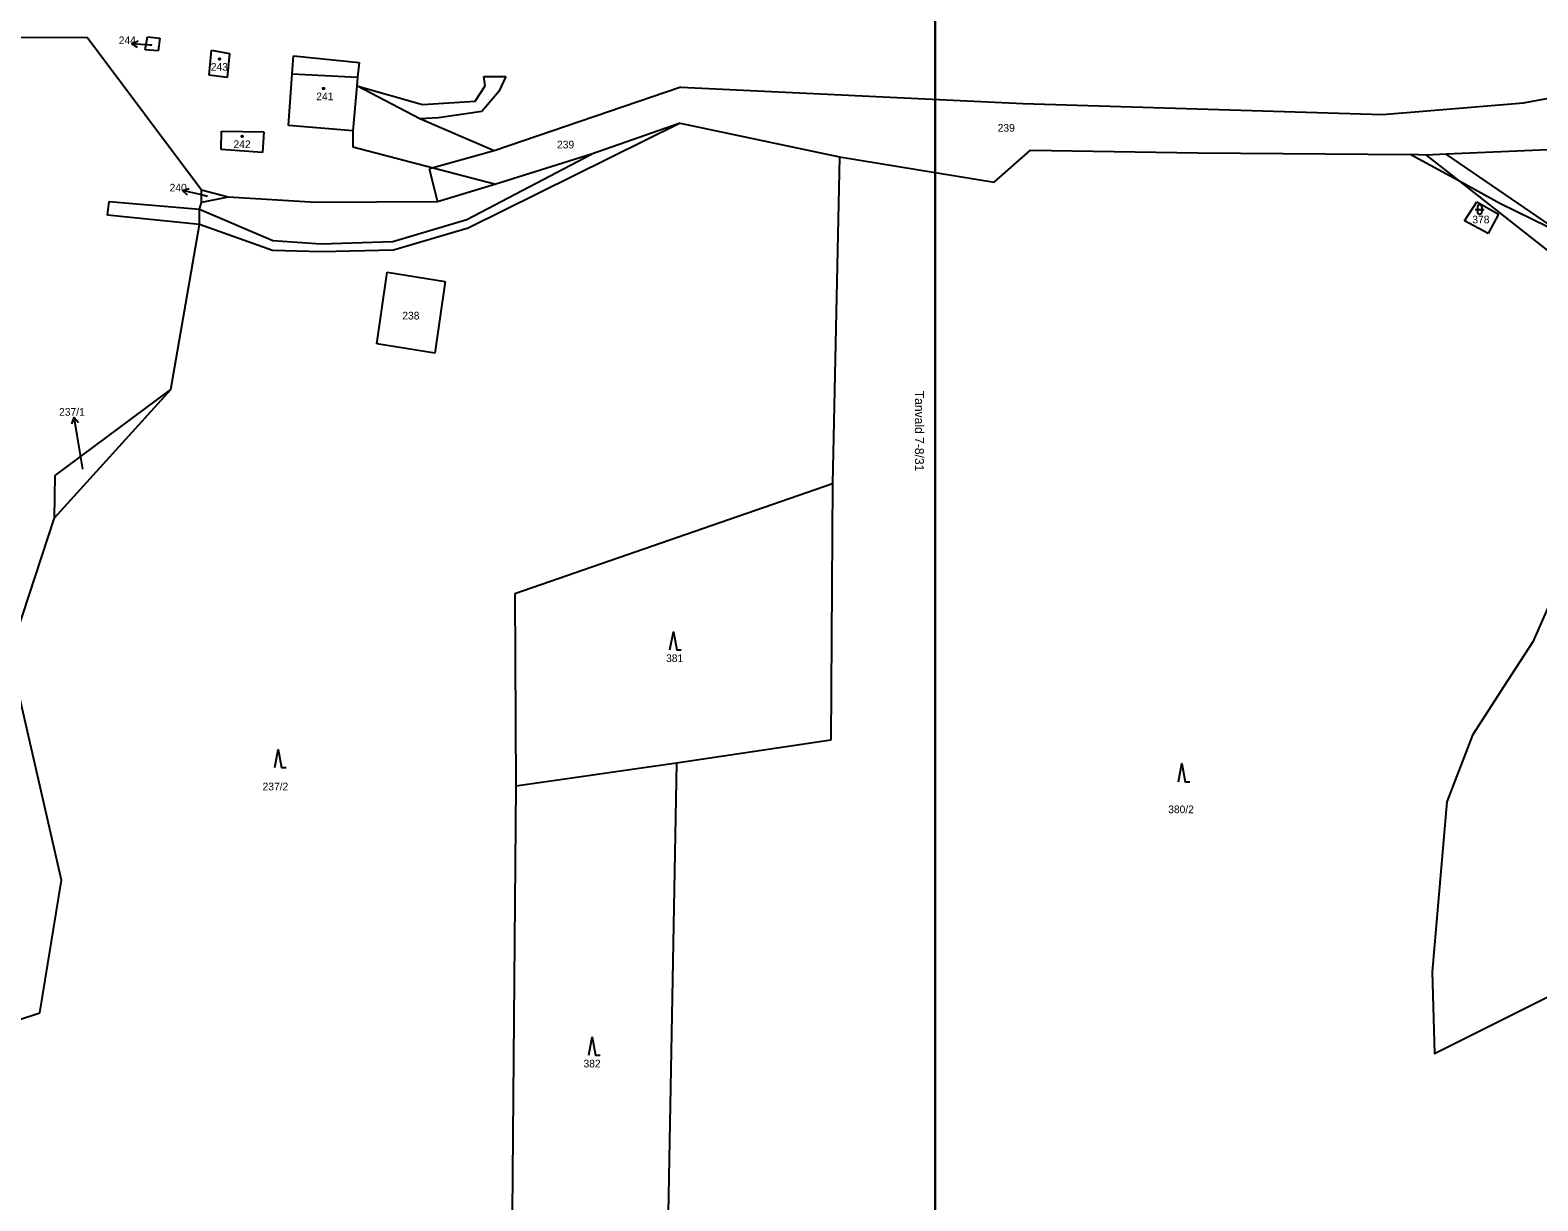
# Model space of a CAD drawing. Extents: x -670359 to -660124, y -978807 to -970072.
# Drawn here: x -669575.5 to -669241.5, y -977399.4 to -977140.1 of the extents above; entities that cross this region are included whole.
import ezdxf

# ---------------------------------------------------------------- set-up
doc = ezdxf.new("R2010")
doc.units = 0
for name, color, linetype in [('Hranice parcel', 7, 'Continuous'), ('ML1000', 7, 'Continuous'), ('Parcelní čísla', 7, 'Continuous'), ('Vnitřní kresba', 7, 'Continuous'), ('Značky budov', 7, 'Continuous'), ('Značky kultur', 7, 'Continuous')]:
    doc.layers.add(name, color=color, linetype=linetype)

msp = doc.modelspace()

# ---------------------------------------------------------------- linework, layer by layer
at = {"layer": 'Hranice parcel'}
for points in [[(-669562.89, -977141.76), (-669619.92, -977141.93)], [(-669537.52, -977175.57), (-669562.89, -977141.76)], [(-669550, -977144.48), (-669549.46, -977141.6)], [(-669549.46, -977141.6), (-669546.74, -977141.9)], [(-669547.12, -977144.7), (-669550, -977144.48)], [(-669546.74, -977141.9), (-669547.12, -977144.7)], [(-669535.82, -977150.15), (-669535.29, -977144.55)], [(-669535.29, -977144.55), (-669531.29, -977145.33)], [(-669531.29, -977145.33), (-669531.82, -977150.6)], [(-669517.43, -977149.8), (-669517.13, -977145.8)], [(-669517.13, -977145.8), (-669502.57, -977147.31)], [(-669502.57, -977147.31), (-669502.95, -977150.59)], [(-669531.82, -977150.6), (-669535.82, -977150.15)], [(-669518.24, -977161.23), (-669517.43, -977149.8)], [(-669502.95, -977150.59), (-669503.1, -977152.51)], [(-669503.1, -977152.51), (-669504, -977162.42)], [(-669431.36, -977152.8), (-669472.71, -977166.87)], [(-669431.36, -977152.8), (-669355.53, -977156.42)], [(-669244.61, -977156.24), (-669234.31, -977154.34)], [(-669355.53, -977156.42), (-669275.87, -977158.83)], [(-669275.87, -977158.83), (-669244.61, -977156.24)], [(-669504, -977162.42), (-669518.24, -977161.23)], [(-669431.51, -977160.76), (-669451.1, -977167.6)], [(-669431.51, -977160.76), (-669396.17, -977168.17)], [(-669533.17, -977166.59), (-669533.11, -977162.52)], [(-669533.11, -977162.52), (-669523.75, -977162.7)], [(-669523.75, -977162.7), (-669524.05, -977167.26)], [(-669524.05, -977167.26), (-669533.17, -977166.59)], [(-669472.71, -977166.87), (-669486.23, -977170.63)], [(-669451.1, -977167.6), (-669472.3, -977174.25)], [(-669396.17, -977168.17), (-669397.7, -977240.66)], [(-669396.17, -977168.17), (-669361.91, -977173.8)], [(-669361.91, -977173.8), (-669353.87, -977166.72)], [(-669353.87, -977166.72), (-669316.77, -977167.3)], [(-669316.77, -977167.3), (-669269.58, -977167.66)], [(-669269.58, -977167.66), (-669259.1, -977173.39)], [(-669486.23, -977170.63), (-669487.08, -977170.87)], [(-669487.08, -977170.87), (-669485.26, -977178.19)], [(-669472.3, -977174.25), (-669485.26, -977178.19)], [(-669259.1, -977173.39), (-669249.76, -977178.51)], [(-669537.98, -977179.81), (-669537.5, -977178.29)], [(-669531.59, -977177.13), (-669537.52, -977175.57)], [(-669537.5, -977178.29), (-669537.52, -977175.57)], [(-669531.59, -977177.13), (-669537.5, -977178.29)], [(-669512.22, -977178.33), (-669531.59, -977177.13)], [(-669485.26, -977178.19), (-669512.22, -977178.33)], [(-669257.69, -977182.38), (-669255.02, -977178.14)], [(-669255.02, -977178.14), (-669250.16, -977180.91)], [(-669537.96, -977183.16), (-669537.98, -977179.81)], [(-669250.16, -977180.91), (-669252.51, -977185.21)], [(-669249.76, -977178.51), (-669235.83, -977185.35)], [(-669544.29, -977219.72), (-669537.96, -977183.16)], [(-669252.51, -977185.21), (-669257.69, -977182.38)], [(-669498.71, -977209.62), (-669496.38, -977193.76)], [(-669496.38, -977193.76), (-669483.51, -977195.84)], [(-669229.74, -977193.65), (-669233.63, -977255.3), (-669242.61, -977275.64), (-669249.01, -977285.54), (-669255.96, -977296.28), (-669261.61, -977311.07), (-669264.91, -977348.74), (-669264.35, -977366.82), (-669233.76, -977351.5), (-669205.54, -977355.99)], [(-669483.51, -977195.84), (-669485.84, -977211.7)], [(-669485.84, -977211.7), (-669498.71, -977209.62)], [(-669570.08, -977248.16), (-669544.29, -977219.72)], [(-669569.97, -977238.81), (-669544.29, -977219.72)], [(-669570.08, -977248.16), (-669569.97, -977238.81)], [(-669397.7, -977240.66), (-669468.1, -977264.98)], [(-669397.7, -977240.66), (-669398.11, -977297.4)], [(-669579.99, -977278.35), (-669570.08, -977248.16)], [(-669468.1, -977264.98), (-669467.87, -977307.57)], [(-669568.52, -977328.39), (-669579.99, -977278.35)], [(-669398.11, -977297.4), (-669432.31, -977302.48)], [(-669432.31, -977302.48), (-669467.87, -977307.57)], [(-669432.31, -977302.48), (-669434.41, -977418.21)], [(-669467.87, -977307.57), (-669469.02, -977436.56)], [(-669573.32, -977357.82), (-669568.52, -977328.39)], [(-669592.8, -977364.17), (-669573.32, -977357.82)]]:
    msp.add_lwpolyline(points, dxfattribs=at)
at = {"layer": 'ML1000'}
for points in [[(-669375, -977000), (-669375, -977500), (-670000, -977500), (-670000, -977000)], [(-668750, -977000), (-668750, -977500), (-669375, -977500), (-669375, -977000)]]:
    msp.add_lwpolyline(points, close=True, dxfattribs=at)
at = {"layer": 'Parcelní čísla'}
for p, q in [((-669551.7, -977144.01), (-669552.94, -977143.17)), ((-669548.5, -977143.48), (-669548.95, -977143.45)), ((-669540.62, -977176.68), (-669541.71, -977175.65)), ((-669536.18, -977176.97), (-669537.82, -977176.58)), ((-669566.27, -977227.33), (-669565.75, -977225.92)), ((-669563.84, -977237.41), (-669565.09, -977229.87))]:
    msp.add_line(p, q, dxfattribs=at)
for points in [[(-669548.95, -977143.45), (-669552.94, -977143.17), (-669551.59, -977142.51)], [(-669537.82, -977176.58), (-669541.71, -977175.65), (-669540.27, -977175.22)], [(-669565.09, -977229.87), (-669565.75, -977225.92), (-669564.79, -977227.08)]]:
    msp.add_lwpolyline(points, dxfattribs=at)
at = {"layer": 'Vnitřní kresba'}
for points in [[(-669517.43, -977149.8), (-669502.95, -977150.59)], [(-669474.96, -977150.42), (-669470.08, -977150.39)], [(-669474.71, -977152.5), (-669474.96, -977150.42)], [(-669470.08, -977150.39), (-669471.66, -977153.76)], [(-669489.14, -977159.78), (-669503.1, -977152.51)], [(-669503.1, -977152.51), (-669488.6, -977156.58)], [(-669476.93, -977155.87), (-669474.71, -977152.5)], [(-669471.66, -977153.76), (-669475.4, -977158.18)], [(-669488.6, -977156.58), (-669476.93, -977155.87)], [(-669475.4, -977158.18), (-669484.99, -977159.59)], [(-669484.99, -977159.59), (-669489.14, -977159.78)], [(-669472.71, -977166.87), (-669489.14, -977159.78)], [(-669431.51, -977160.76), (-669478.42, -977183.99)], [(-669504, -977162.42), (-669503.98, -977166.02)], [(-669503.98, -977166.02), (-669486.23, -977170.63)], [(-669478.74, -977182.1), (-669451.1, -977167.6)], [(-669266.2, -977167.8), (-669269.58, -977167.66)], [(-669261.75, -977167.6), (-669266.2, -977167.8)], [(-669266.2, -977167.8), (-669259.1, -977173.39)], [(-669232.23, -977166.36), (-669261.75, -977167.6)], [(-669235.83, -977185.35), (-669261.75, -977167.6)], [(-669486.23, -977170.63), (-669472.3, -977174.25)], [(-669259.1, -977173.39), (-669238.31, -977189.79)], [(-669558.36, -977181.13), (-669557.98, -977178.09)], [(-669557.98, -977178.09), (-669537.98, -977179.81)], [(-669537.96, -977183.16), (-669558.36, -977181.13)], [(-669537.98, -977179.81), (-669521.74, -977186.74)], [(-669521.77, -977188.94), (-669537.96, -977183.16)], [(-669495.11, -977186.95), (-669478.74, -977182.1)], [(-669478.42, -977183.99), (-669495.01, -977188.89)], [(-669521.74, -977186.74), (-669511.01, -977187.45)], [(-669511.01, -977187.45), (-669495.11, -977186.95)], [(-669510.98, -977189.28), (-669521.77, -977188.94)], [(-669495.01, -977188.89), (-669510.98, -977189.28)]]:
    msp.add_lwpolyline(points, dxfattribs=at)
at = {"layer": 'Značky budov'}
for centre in [(-669533.54, -977146.54), (-669510.49, -977153.08), (-669528.51, -977163.67)]:
    msp.add_circle(centre, 0.175, dxfattribs=at)
at = {"layer": 'Značky kultur'}
for p, q in [((-669255.36, -977179.87), (-669253.36, -977179.87)), ((-669254.86, -977179.37), (-669254.86, -977180.37)), ((-669253.86, -977179.37), (-669253.86, -977180.37))]:
    msp.add_line(p, q, dxfattribs=at)
for points in [[(-669433.74, -977277.41), (-669432.99, -977273.41), (-669432.24, -977277.41), (-669431.24, -977277.41)], [(-669521.3, -977303.45), (-669520.55, -977299.45), (-669519.8, -977303.45), (-669518.8, -977303.45)], [(-669321.08, -977306.61), (-669320.33, -977302.61), (-669319.58, -977306.61), (-669318.58, -977306.61)], [(-669451.72, -977367.19), (-669450.97, -977363.19), (-669450.22, -977367.19), (-669449.22, -977367.19)]]:
    msp.add_lwpolyline(points, dxfattribs=at)
for centre in [(-669533.54, -977146.54), (-669510.49, -977153.08), (-669528.51, -977163.67)]:
    msp.add_circle(centre, 0.175, dxfattribs=at)
for centre, start, end in [((-669254.36, -977179.37), 0, 180), ((-669254.36, -977180.37), 180, 0)]:
    msp.add_arc(centre, 0.5, start, end, dxfattribs=at)

# ---------------------------------------------------------------- texts
at = {"layer": 'ML1000'}
msp.add_text('Tanvald 7-8/31', height=2, rotation=270, dxfattribs=at).set_placement((-669379.47, -977220.03))
at = {"layer": 'Parcelní čísla'}
for s, height, p in [('244', 1.7, (-669555.87, -977143.24)), ('244', 0.1, (-669548.5, -977143.48)), ('243', 1.7, (-669535.47, -977149.14)), ('241', 1.7, (-669512.1, -977155.68)), ('239', 1.7, (-669361.14, -977162.64)), ('242', 1.7, (-669530.44, -977166.27)), ('239', 1.7, (-669458.76, -977166.34)), ('240', 1.7, (-669544.6, -977175.88)), ('240', 0.1, (-669536.18, -977176.97)), ('378', 1.7, (-669255.98, -977182.94)), ('238', 1.7, (-669493.04, -977204.23)), ('237/1', 1.7, (-669569.08, -977225.55)), ('237/1', 0.1, (-669564.02, -977237.41)), ('381', 1.7, (-669434.6, -977280.11)), ('237/2', 1.7, (-669524, -977308.53)), ('380/2', 1.7, (-669323.36, -977313.58)), ('382', 1.7, (-669452.9, -977369.89))]:
    msp.add_text(s, height=height, dxfattribs=at).set_placement(p)

doc.saveas('drawing.dxf')
